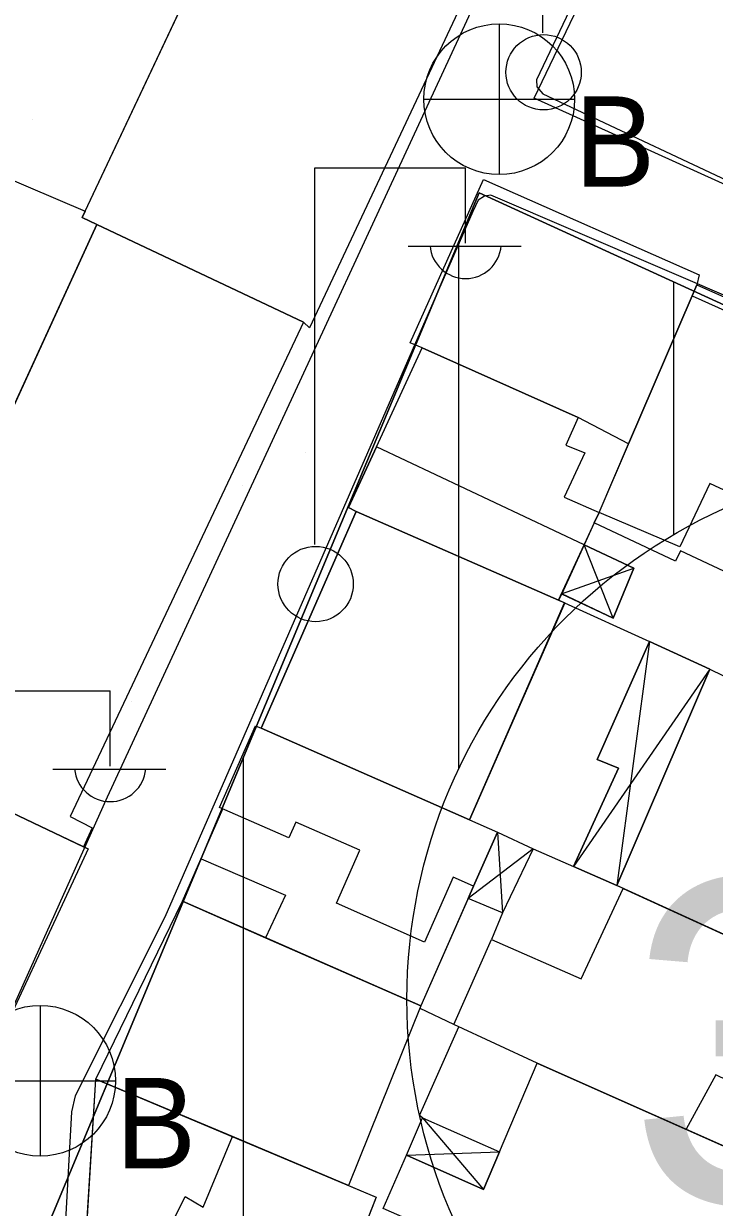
# Model space of a CAD drawing. Extents: x 417997 to 421451, y 4451742 to 4455216.
# Drawn here: x 420990.8 to 421022.8, y 4452545.4 to 4452600.4 of the extents above; entities that cross this region are included whole.
import ezdxf

# ---------------------------------------------------------------- set-up
doc = ezdxf.new("R2010")
doc.units = 0
for name, color, linetype in [('ADA', 7, 'Continuous'), ('B_Mesken', 7, 'Continuous'), ('B_Sundurma', 7, 'Continuous'), ('B_Teras', 7, 'Continuous'), ('B_Ticari', 7, 'Continuous'), ('Default', 7, 'Continuous'), ('PL_AYA_PARK_DINLENME', 7, 'Continuous'), ('PL_KON_MEV_350', 7, 'Continuous'), ('S_Elektrik_Diregi', 7, 'Continuous'), ('S_Rogar_Kapagi_Buski', 7, 'Continuous'), ('Sinir_Duvar_tek_tarafa_ait', 7, 'Continuous'), ('SM_DAIRE', 7, 'Continuous'), ('SM_TAKS', 7, 'Continuous'), ('TR_ORTAYOGUNKONUT', 7, 'Continuous'), ('TR_PARKALANI', 7, 'Continuous'), ('Yol_Sose', 7, 'Continuous')]:
    doc.layers.add(name, color=color, linetype=linetype)

# ---------------------------------------------------------------- blocks, each defined once
blk = doc.blocks.new('POINT_DISPLAY')
at = {"layer": 'Default'}
blk.add_line((0, 0), (0, 0), dxfattribs=at)

msp = doc.modelspace()

# ---------------------------------------------------------------- linework, layer by layer
at = {"layer": 'ADA'}
for p, q in [((420990.958, 4452542.374), (421011.915, 4452592.544)), ((420990.958, 4452542.374), (421011.915, 4452592.544)), ((421011.915, 4452592.544), (421027.157, 4452585.558)), ((421011.915, 4452592.544), (421027.157, 4452585.558))]:
    msp.add_line(p, q, dxfattribs=at)
at = {"layer": 'B_Mesken'}
for points in [[(421014.462, 4452596.936), (421019.837, 4452608.146), (421027.964, 4452604.405), (421026.738, 4452601.953), (421029.961, 4452600.475), (421025.849, 4452591.78)], [(421014.462, 4452596.936), (421019.837, 4452608.146), (421027.964, 4452604.406), (421026.738, 4452601.953), (421029.961, 4452600.475), (421025.849, 4452591.78)], [(421009.264, 4452585.345), (421008.703, 4452585.568), (421012.11, 4452593.155), (421022.121, 4452588.724), (421022.027, 4452588.264), (421021.796, 4452587.75), (421018.85, 4452580.877), (421016.514, 4452582.1)], [(421009.264, 4452585.345), (421008.704, 4452585.568), (421012.11, 4452593.155), (421022.121, 4452588.724), (421022.027, 4452588.264), (421021.797, 4452587.75), (421018.85, 4452580.877), (421016.514, 4452582.1)], [(421025.548, 4452573.897), (421021.267, 4452575.904), (421021.022, 4452575.423), (421017.257, 4452577.214), (421017.486, 4452577.697), (421021.796, 4452587.75), (421022.027, 4452588.264), (421026.409, 4452586.315), (421025.114, 4452583.094), (421028.844, 4452581.514)], [(421026.311, 4452586.069), (421025.114, 4452583.094), (421028.844, 4452581.514), (421025.548, 4452573.897), (421021.267, 4452575.904), (421021.022, 4452575.423), (421017.257, 4452577.214), (421017.486, 4452577.697), (421018.85, 4452580.877), (421021.797, 4452587.75), (421022.027, 4452588.264), (421026.409, 4452586.315)], [(421006.201, 4452577.743), (421005.844, 4452577.93), (421009.264, 4452585.345), (421016.514, 4452582.1), (421015.937, 4452580.821), (421016.813, 4452580.467), (421015.856, 4452578.396), (421017.486, 4452577.697), (421017.257, 4452577.214), (421015.602, 4452573.614)], [(421016.514, 4452582.1), (421015.937, 4452580.821), (421016.813, 4452580.467), (421015.856, 4452578.396), (421017.486, 4452577.697), (421017.257, 4452577.214), (421016.788, 4452576.195), (421015.742, 4452573.918), (421015.602, 4452573.614), (421006.201, 4452577.743), (421005.844, 4452577.93), (421009.264, 4452585.345)], [(421011.458, 4452563.42), (421015.881, 4452573.491), (421006.201, 4452577.743), (421001.777, 4452567.672)], [(421015.602, 4452573.614), (421015.882, 4452573.491), (421011.458, 4452563.42), (421001.777, 4452567.672), (421006.201, 4452577.743)], [(421033.91, 4452565.197), (421032.45, 4452561.679), (421032.205, 4452561.842), (421029.354, 4452555.315), (421018.306, 4452560.365), (421022.617, 4452570.409), (421023.793, 4452569.842)], [(421023.793, 4452569.843), (421033.91, 4452565.197), (421032.45, 4452561.679), (421032.205, 4452561.842), (421029.354, 4452555.315), (421028.979, 4452555.487), (421018.594, 4452560.233), (421018.306, 4452560.365), (421022.617, 4452570.409)], [(421000.01, 4452563.92), (420999.849, 4452563.99), (421001.517, 4452567.786), (421001.777, 4452567.672), (421011.458, 4452563.42), (421012.756, 4452562.849), (421011.653, 4452560.338), (421009.208, 4452554.77), (420998.128, 4452559.637)], [(421001.777, 4452567.672), (421011.458, 4452563.42), (421012.756, 4452562.849), (421011.653, 4452560.338), (421011.398, 4452559.756), (421009.208, 4452554.77), (421001.991, 4452557.94), (420998.128, 4452559.637), (421000.01, 4452563.92), (420999.849, 4452563.99), (421001.516, 4452567.786)], [(421028.979, 4452555.486), (421025.41, 4452547.314), (421014.61, 4452552.119), (421010.726, 4452553.905), (421012.483, 4452557.857), (421016.655, 4452556.033), (421018.594, 4452560.233)], [(421028.979, 4452555.487), (421025.41, 4452547.314), (421014.611, 4452552.119), (421010.726, 4452553.905), (421012.483, 4452557.857), (421016.655, 4452556.034), (421018.594, 4452560.233)], [(421009.208, 4452554.77), (421005.84, 4452546.429), (421000.449, 4452548.702), (420994.109, 4452551.375), (420998.128, 4452559.637), (421001.991, 4452557.94)], [(421009.208, 4452554.77), (421005.841, 4452546.429), (421000.449, 4452548.702), (420994.109, 4452551.375), (420998.128, 4452559.637), (421001.991, 4452557.94)], [(421007.45, 4452545.366), (421008.53, 4452547.842), (421012.108, 4452546.245), (421014.61, 4452552.119), (421026.201, 4452546.962), (421022.937, 4452538.595), (421015.293, 4452541.915)], [(421022.937, 4452538.595), (421015.696, 4452541.74), (421007.45, 4452545.366), (421008.53, 4452547.842), (421012.108, 4452546.246), (421012.854, 4452547.996), (421014.611, 4452552.119), (421025.41, 4452547.314), (421026.201, 4452546.962)], [(421005.841, 4452546.429), (421007.121, 4452545.889), (421006.934, 4452545.413), (421005.666, 4452542.191), (421005.881, 4452542.108), (421005.451, 4452541.029), (421003.838, 4452536.984), (421002.451, 4452537.604), (420998.066, 4452539.491), (420995.925, 4452540.413), (420993.493, 4452541.427), (420994.109, 4452551.375), (421000.449, 4452548.702)], [(420995.925, 4452540.413), (420993.494, 4452541.427), (420994.109, 4452551.375), (421007.121, 4452545.889), (421005.666, 4452542.19), (421005.88, 4452542.108), (421003.838, 4452536.984), (421002.45, 4452537.604), (420998.065, 4452539.491)]]:
    msp.add_lwpolyline(points, close=True, dxfattribs=at)
at = {"layer": 'B_Sundurma'}
for p, q in [((421018.135, 4452572.787), (421016.788, 4452576.195)), ((421015.741, 4452573.918), (421019.098, 4452575.111)), ((421019.815, 4452571.7), (421018.306, 4452560.365)), ((421022.617, 4452570.409), (421016.299, 4452561.244)), ((421012.756, 4452562.849), (421012.999, 4452559.096)), ((421014.413, 4452562.064), (421011.398, 4452559.756)), ((421009.272, 4452549.582), (421012.108, 4452546.245)), ((421008.53, 4452547.842), (421012.854, 4452547.996))]:
    msp.add_line(p, q, dxfattribs=at)
for points in [[(421015.741, 4452573.918), (421018.135, 4452572.787), (421019.098, 4452575.111), (421016.788, 4452576.195)], [(421015.742, 4452573.918), (421016.788, 4452576.195), (421019.098, 4452575.111), (421018.135, 4452572.787)], [(421022.617, 4452570.409), (421019.815, 4452571.7), (421017.391, 4452566.214), (421018.381, 4452565.817), (421016.299, 4452561.244), (421018.306, 4452560.365)], [(421022.617, 4452570.409), (421018.306, 4452560.365), (421016.299, 4452561.244), (421018.381, 4452565.817), (421017.391, 4452566.214), (421019.815, 4452571.7)], [(421012.756, 4452562.849), (421014.413, 4452562.064), (421012.999, 4452559.096), (421011.398, 4452559.756), (421011.653, 4452560.338)], [(421012.756, 4452562.849), (421014.413, 4452562.064), (421012.999, 4452559.096), (421011.398, 4452559.756), (421011.653, 4452560.338)], [(421008.53, 4452547.842), (421009.272, 4452549.582), (421012.854, 4452547.996), (421012.108, 4452546.245)], [(421012.854, 4452547.996), (421012.108, 4452546.246), (421008.53, 4452547.842), (421009.272, 4452549.582)]]:
    msp.add_lwpolyline(points, close=True, dxfattribs=at)
at = {"layer": 'B_Teras'}
for points in [[(421026.905, 4452577.034), (421022.624, 4452579.041), (421021.233, 4452576.1), (421017.486, 4452577.697), (421021.796, 4452587.75), (421025.742, 4452585.994), (421024.611, 4452583.307), (421028.844, 4452581.514)], [(421005.844, 4452577.93), (421006.201, 4452577.743), (421015.602, 4452573.614), (421016.788, 4452576.195), (421007.138, 4452580.735)], [(421001.777, 4452567.672), (421011.458, 4452563.42), (421012.756, 4452562.849), (421011.653, 4452560.338), (421010.701, 4452560.756), (421009.377, 4452557.74), (421005.278, 4452559.541), (421006.362, 4452562.009), (421003.393, 4452563.313), (421003.07, 4452562.576), (420999.849, 4452563.99), (421001.517, 4452567.786)], [(420998.128, 4452559.637), (420998.995, 4452561.609), (421002.912, 4452559.913), (421001.991, 4452557.94)], [(421022.903, 4452551.571), (421021.524, 4452549.043), (421025.41, 4452547.314), (421026.506, 4452549.824)], [(421003.838, 4452536.984), (421002.45, 4452537.604), (420998.065, 4452539.491), (420995.609, 4452540.545), (420998.253, 4452545.926), (420999.088, 4452545.422), (421000.449, 4452548.702), (421007.121, 4452545.889), (421005.666, 4452542.19), (421005.88, 4452542.108), (421003.838, 4452536.984)]]:
    msp.add_lwpolyline(points, close=True, dxfattribs=at)
at = {"layer": 'B_Ticari'}
for points in [[(420994.154, 4452591.07), (420993.466, 4452591.396), (421008.086, 4452622.4), (421018.645, 4452617.381), (421004.032, 4452586.264), (421003.744, 4452586.528)], [(421018.223, 4452617.582), (421018.645, 4452617.381), (421004.032, 4452586.264), (421003.744, 4452586.528), (420994.154, 4452591.07), (420993.466, 4452591.396), (420993.606, 4452591.694), (421007.588, 4452621.344), (421008.086, 4452622.4)], [(420984.025, 4452581.365), (420989.569, 4452593.403), (420993.606, 4452591.694), (420993.466, 4452591.396), (420994.154, 4452591.07), (420994.154, 4452591.07), (420988.702, 4452579.187)], [(420984.025, 4452581.365), (420989.569, 4452593.403), (420993.606, 4452591.694), (420993.466, 4452591.396), (420994.154, 4452591.07), (420994.154, 4452591.07), (420988.702, 4452579.187)], [(420983.156, 4452567.1), (420994.154, 4452591.07), (421003.744, 4452586.528), (420992.917, 4452563.565), (420993.93, 4452563.037), (420993.533, 4452562.165)], [(421003.744, 4452586.528), (420992.917, 4452563.565), (420993.93, 4452563.037), (420993.533, 4452562.165), (420983.156, 4452567.1), (420988.702, 4452579.187), (420994.154, 4452591.07)], [(420977.442, 4452558.356), (420981.817, 4452567.737), (420993.743, 4452562.065), (420988.52, 4452550.823), (420983.042, 4452553.542), (420983.586, 4452554.569), (420981.459, 4452555.552), (420981.784, 4452556.239)], [(420983.156, 4452567.1), (420993.533, 4452562.165), (420993.743, 4452562.066), (420988.52, 4452550.823), (420983.042, 4452553.542), (420983.586, 4452554.569), (420981.459, 4452555.551), (420981.784, 4452556.239), (420977.442, 4452558.356), (420978.496, 4452560.615), (420981.817, 4452567.737)]]:
    msp.add_lwpolyline(points, close=True, dxfattribs=at)
at = {"layer": 'PL_AYA_PARK_DINLENME'}
msp.add_lwpolyline([(420865.852, 4452665.575), (420934.438, 4452652.874), (421020.171, 4452624.931), (421083.042, 4452768.454), (421045.573, 4452802.747), (421049.812, 4452811.417), (421094.473, 4452793.222), (421111.619, 4452786.236), (421027.157, 4452585.558), (421011.915, 4452592.544), (420990.958, 4452542.374), (421045.971, 4452514.144), (421040.932, 4452510.693), (420961.746, 4452510.753), (420961.746, 4452565.871), (420907.131, 4452617.311)], dxfattribs=at)
msp.add_lwpolyline([(420865.852, 4452665.575), (420934.438, 4452652.874), (421020.171, 4452624.931), (421083.042, 4452768.454), (421045.573, 4452802.747), (421049.812, 4452811.417), (421094.473, 4452793.222), (421111.619, 4452786.236), (421027.157, 4452585.558), (421011.915, 4452592.544), (420990.958, 4452542.374), (421045.971, 4452514.144), (421040.932, 4452510.693), (420961.746, 4452510.753), (420961.746, 4452565.871), (420907.131, 4452617.311)], dxfattribs=at)
at = {"layer": 'PL_KON_MEV_350'}
msp.add_lwpolyline([(421168.904, 4452817.73), (421120.849, 4452691.594), (421113.682, 4452672.923), (421054.539, 4452520.012), (421045.971, 4452514.144), (420990.958, 4452542.374), (421011.915, 4452592.544), (421027.157, 4452585.558), (421111.619, 4452786.236), (421094.473, 4452793.222), (421114.794, 4452841.486)], close=True, dxfattribs=at)
at = {"layer": 'S_Elektrik_Diregi'}
for p, q in [((421014.866, 4452599.975), (421014.866, 4452617.475)), ((421004.278, 4452576.204), (421004.278, 4452593.704)), ((421004.278, 4452593.704), (421011.278, 4452593.704)), ((421011.278, 4452590.204), (421011.278, 4452593.704)), ((421008.618, 4452590.064), (421013.868, 4452590.064)), ((420987.771, 4452569.405), (420994.771, 4452569.405)), ((420994.771, 4452565.905), (420994.771, 4452569.405)), ((420992.111, 4452565.765), (420997.361, 4452565.765))]:
    msp.add_line(p, q, dxfattribs=at)
for centre in [(421014.902, 4452598.139), (421004.314, 4452574.369)]:
    msp.add_circle(centre, 1.75, dxfattribs=at)
for centre in [(421011.279, 4452590.217), (420994.771, 4452565.918)]:
    msp.add_arc(centre, 1.658, 184.8384, 355.1464, dxfattribs=at)
at = {"layer": 'S_Rogar_Kapagi_Buski'}
for p, q in [((421012.841, 4452600.387), (421012.841, 4452593.387)), ((421009.341, 4452596.887), (421016.341, 4452596.887)), ((420991.519, 4452554.794), (420991.519, 4452547.794)), ((420988.019, 4452551.294), (420995.019, 4452551.294))]:
    msp.add_line(p, q, dxfattribs=at)
for centre in [(421012.841, 4452596.887), (420991.519, 4452551.294)]:
    msp.add_circle(centre, 3.5, dxfattribs=at)
at = {"layer": 'Sinir_Duvar_tek_tarafa_ait'}
for points in [[(421015.881, 4452573.491), (421019.815, 4452571.7)], [(421014.413, 4452562.064), (421016.299, 4452561.244)], [(421012.999, 4452559.096), (421012.483, 4452557.857)], [(421010.726, 4452553.905), (421009.162, 4452554.651), (421009.208, 4452554.77)], [(421009.272, 4452549.582), (421009.135, 4452549.689), (421010.964, 4452553.795)]]:
    msp.add_lwpolyline(points, dxfattribs=at)
at = {"layer": 'SM_DAIRE'}
msp.add_circle((421033.556, 4452555.079), 25, dxfattribs=at)
msp.add_circle((421033.556, 4452555.079), 25, dxfattribs=at)
at = {"layer": 'TR_ORTAYOGUNKONUT'}
for p, q in [((421010.958, 4452565.771), (421010.958, 4452590.253)), ((421010.958, 4452565.771), (421010.958, 4452590.253)), ((421020.958, 4452576.672), (421020.958, 4452588.399)), ((421020.958, 4452576.672), (421020.958, 4452588.399)), ((421000.958, 4452537.242), (421000.958, 4452566.313)), ((421000.958, 4452537.242), (421000.958, 4452566.313))]:
    msp.add_line(p, q, dxfattribs=at)
at = {"layer": 'Yol_Sose'}
for points in [[(421014.862, 4452597.134), (421025.466, 4452592.153), (421026.075, 4452592.059), (421026.424, 4452592.18), (421035.11, 4452611.237), (421053.842, 4452651.988), (421075.407, 4452699.428), (421075.406, 4452699.85), (421075.22, 4452700.189), (421064.023, 4452705.297), (421063.525, 4452705.366), (421063.03, 4452705.03), (421052.683, 4452680.96), (421032.55, 4452635.57), (421014.578, 4452597.78), (421014.587, 4452597.455)], [(421011.616, 4452591.669), (420997.306, 4452558.899), (420993.145, 4452550.604), (420992.977, 4452549.854), (420992.528, 4452541.72), (420992.727, 4452540.893), (421006.335, 4452523.492), (421012.87, 4452517.223), (421013.572, 4452517.056), (421013.967, 4452517.124), (421014.324, 4452517.796), (421040.375, 4452579.748), (421040.411, 4452580.232), (421040.189, 4452580.524), (421012.456, 4452592.427), (421012.161, 4452592.384), (421011.856, 4452592.195)]]:
    msp.add_lwpolyline(points, close=True, dxfattribs=at)
msp.add_lwpolyline([(420955.343, 4452644.105), (420958.732, 4452663.549), (420958.867, 4452663.832), (420959.078, 4452664.06), (420959.405, 4452664.084), (420960.008, 4452663.893), (421022.366, 4452635.23), (421025.192, 4452633.933), (421025.59, 4452633.612), (421025.719, 4452633.148), (421025.69, 4452632.533), (421025.54, 4452632.041), (421016.758, 4452612.261), (420994.633, 4452564.47), (420988.275, 4452550.32), (420987.928, 4452550.232), (420987.606, 4452550.272), (420987.231, 4452550.462), (420955.901, 4452579.743), (420926.235, 4452606.71)], dxfattribs=at)

# ---------------------------------------------------------------- block references
at = {"layer": 'TR_PARKALANI', "xscale": 0.1, "yscale": 0.10000000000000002}
for p in [(420991.165, 4452595.959), (420991.165, 4452595.959), (420997.191, 4452589.454), (420997.191, 4452589.454), (421005.069, 4452588.43), (421005.069, 4452588.43), (421003.852, 4452580.474), (421003.852, 4452580.474), (421000.898, 4452578.935), (421000.898, 4452578.935), (421002.464, 4452573.658), (421002.464, 4452573.658), (420995.74, 4452568.889), (420995.74, 4452568.889), (420992.005, 4452558.418), (420992.005, 4452558.418)]:
    msp.add_blockref('POINT_DISPLAY', p, dxfattribs=at)

# ---------------------------------------------------------------- texts
at = {"layer": 'S_Rogar_Kapagi_Buski'}
for p in [(421016.341, 4452592.822), (420995.019, 4452547.229)]:
    msp.add_text('B', height=4.2, dxfattribs=at).set_placement(p)
at = {"layer": 'SM_TAKS'}
msp.add_text('350', height=15, dxfattribs=at).set_placement((421018.815, 4452545.635))
msp.add_text('350', height=15, dxfattribs=at).set_placement((421018.815, 4452545.635))

doc.saveas('drawing.dxf')
